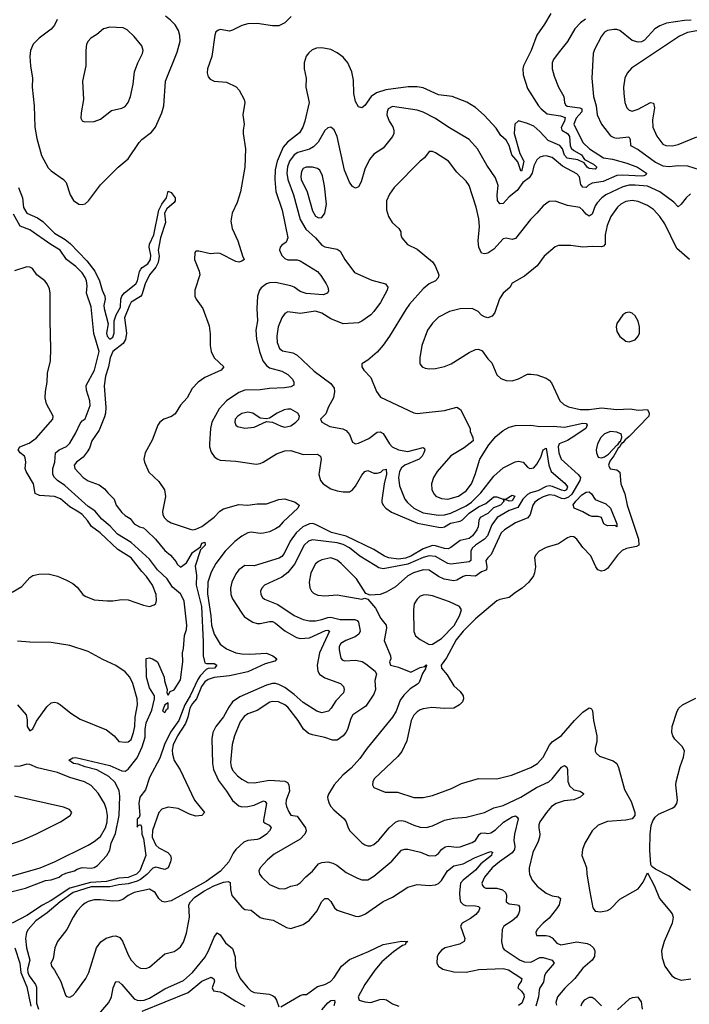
# Model space of a CAD drawing. Header units: inches. Extents: x 1173000 to 1307049, y 522583 to 678455.
# Tile 370 of 617: x 1261564 to 1265922, y 583402 to 589810. Entities that reach past the tile are written whole.
import ezdxf

# ---------------------------------------------------------------- set-up
doc = ezdxf.new("R2010")
doc.units = ezdxf.units.IN
doc.header["$MEASUREMENT"] = 0
doc.layers.add('B2568', color=7, linetype='Continuous')

msp = doc.modelspace()

# ---------------------------------------------------------------- linework, layer by layer
at = {"layer": 'B2568', "color": 5}
for points, elevation in [([(1263330.6, 589830), (1263288.9, 589790), (1263250, 589770.7), (1263210.2, 589769.8), (1263110, 589785.2), (1263050, 589782.5), (1263010, 589772.5), (1262950, 589740.6), (1262930, 589735.8), (1262870, 589746), (1262857.5, 589742.5), (1262841.3, 589730), (1262833.4, 589710), (1262814, 589570), (1262786.7, 589490), (1262784.1, 589464.1), (1262790, 589438.4), (1262803.3, 589423.3), (1262830, 589409.3), (1262910, 589403.5), (1262972.8, 589372.8), (1262992, 589352), (1263024.7, 589290), (1263030.2, 589270), (1263016.5, 589190), (1263026, 589130), (1263018.8, 589090), (1263019.7, 589070), (1263032.9, 588970), (1263029.5, 588850.5), (1263000.9, 588690), (1262979.4, 588620.6), (1262946.5, 588550), (1262938.5, 588498.5), (1262947.1, 588450), (1262984.3, 588370), (1263013.6, 588273.6), (1263024.9, 588250), (1263010, 588238.2), (1262990, 588231.3), (1262970, 588235.8), (1262870, 588287.6), (1262850, 588291.3), (1262806.8, 588286.8), (1262730, 588303.6), (1262710, 588302.7), (1262704.8, 588295.2), (1262702.3, 588250), (1262732.8, 588172.8), (1262736.2, 588150), (1262705.2, 588050), (1262703.6, 588010), (1262712.6, 587990), (1262756.5, 587930), (1262797.3, 587817.3), (1262804.9, 587764.9), (1262803.2, 587690), (1262810.3, 587649.7), (1262830.2, 587610), (1262893.8, 587550), (1262874.6, 587530), (1262770, 587481.2), (1262725.7, 587450), (1262687.8, 587410), (1262655.2, 587350), (1262610, 587302), (1262576.2, 587243.8), (1262552.5, 587227.5), (1262503.1, 587210), (1262476.2, 587190), (1262463.2, 587170), (1262427.5, 587072.5), (1262382, 586990), (1262372, 586950), (1262376.4, 586930), (1262405.4, 586865.4), (1262470, 586804.4), (1262506, 586750), (1262512.4, 586707.6), (1262493.1, 586610), (1262495.3, 586590), (1262505.3, 586570), (1262524.4, 586550), (1262550, 586534.6), (1262673.9, 586493.9), (1262690, 586490.2), (1262710, 586493.5), (1262750, 586512.4), (1262830, 586571.4), (1262867.9, 586612.1), (1262890, 586626.3), (1262990, 586655), (1263050, 586651.3), (1263110, 586658.6), (1263170, 586659.8), (1263250, 586686.8), (1263289, 586691), (1263356.5, 586670), (1263383.1, 586650), (1263374.7, 586630), (1263278.6, 586541.4), (1263250.8, 586510), (1263230, 586496.6), (1263190, 586477.8), (1263150, 586468.5), (1263130, 586466.4), (1263070, 586474), (1263050, 586469.9), (1263010, 586448.7), (1262965.2, 586414.8), (1262901.7, 586350), (1262840.7, 586270), (1262810, 586214), (1262788, 586150), (1262787.2, 586072.8), (1262809.4, 585930.6), (1262812.3, 585870), (1262830.5, 585810), (1262870, 585745.5), (1262910, 585715.4), (1262970, 585689), (1263010, 585682.4), (1263061.3, 585681.3), (1263170, 585688.2), (1263211.6, 585670), (1263237.1, 585650), (1263224.3, 585635.7), (1263161.5, 585618.5), (1263050, 585566.5), (1262930, 585540), (1262830, 585529.6), (1262790, 585515), (1262770, 585499.9), (1262746.8, 585470), (1262714.9, 585390), (1262690, 585360.3), (1262672.3, 585330), (1262658.7, 585270), (1262644.1, 585230), (1262591.4, 585150), (1262563, 585090), (1262556.7, 585056.7), (1262558.3, 585030), (1262570, 584989.2), (1262607.8, 584927.8), (1262702.7, 584730), (1262768, 584650), (1262750.4, 584630), (1262710, 584626.7), (1262670, 584638.7), (1262595.5, 584675.5), (1262530, 584684.3), (1262490, 584672.2), (1262470, 584650.4), (1262427.7, 584532.3), (1262427.4, 584490), (1262450, 584438), (1262470, 584419.7), (1262527.6, 584390), (1262546.1, 584370), (1262549.5, 584350), (1262546.1, 584330), (1262529.6, 584290.4), (1262510, 584279.6), (1262450, 584294.7), (1262430, 584288.3), (1262392.5, 584247.5), (1262350, 584213.8), (1262330, 584203.1), (1262270, 584185.1), (1262210, 584180.4), (1262150, 584166.1), (1262030, 584166.3), (1261912.7, 584130), (1261827.8, 584070), (1261743.6, 583996.4), (1261670, 583944.5), (1261620.1, 583890), (1261608.8, 583870), (1261602.3, 583830), (1261609.1, 583770), (1261630, 583690), (1261614.9, 583630), (1261617.1, 583610), (1261626.9, 583586.9), (1261667.7, 583530), (1261673.3, 583513.3), (1261673.5, 583410), (1261687.9, 583370)], 780), ([(1261808.6, 589811.4), (1261790, 589773.3), (1261770, 589748.9), (1261690.3, 589690), (1261652.6, 589650), (1261634, 589610), (1261629.4, 589570), (1261633.8, 589510), (1261648.7, 589430), (1261646.5, 589370), (1261659.2, 589250), (1261663.6, 589110), (1261676.7, 589036.7), (1261705.9, 588925.9), (1261750, 588846.3), (1261770, 588826.7), (1261850.1, 588770.1), (1261867.4, 588750), (1261893.6, 588670), (1261914.1, 588634.1), (1261950, 588610.2), (1261970, 588606.9), (1261990, 588611.7), (1262013, 588630), (1262090, 588735.8), (1262204.5, 588850), (1262270, 588903.9), (1262341.2, 589010), (1262359.4, 589030), (1262422.3, 589077.7), (1262447.5, 589110), (1262490, 589203.1), (1262503.4, 589250), (1262514.2, 589410), (1262590, 589598.5), (1262608, 589670), (1262606.4, 589706.4), (1262598.6, 589738.6), (1262576.7, 589776.7), (1262546.8, 589806.8), (1262512.5, 589832.5)], 780), ([(1265021.5, 589850), (1264980.3, 589779.7), (1264929.5, 589710), (1264893.5, 589610), (1264843.5, 589510), (1264839, 589490), (1264841.6, 589450), (1264870, 589362), (1264940.5, 589250), (1264957, 589230), (1264996.8, 589196.8), (1265084.6, 589184.6), (1265113.7, 589173.7), (1265109.3, 589150), (1265087.4, 589107.4), (1265093.3, 589090), (1265130, 589069.6), (1265141.8, 589050), (1265146.2, 588990), (1265154.3, 588974.3), (1265170, 588958.1), (1265220.4, 588930), (1265240.6, 588900.6), (1265299, 588870), (1265319.3, 588850), (1265310, 588837.2), (1265270, 588841.7), (1265256.7, 588850), (1265237.7, 588877.7), (1265197.5, 588897.5), (1265128, 588908), (1265109, 588929), (1265096.6, 588970), (1265079.6, 588990), (1265004.3, 589024.3), (1264950, 589081.6), (1264910, 589115.8), (1264870, 589134.2), (1264810, 589151.6), (1264787.6, 589130), (1264781.8, 589070), (1264818.8, 588938.8), (1264844.3, 588890), (1264833.1, 588830), (1264830, 588824.8), (1264826.2, 588826.2), (1264805.1, 588885.1), (1264767.2, 588930), (1264749.9, 588990), (1264730, 589025.7), (1264695.8, 589055.8), (1264664.9, 589104.9), (1264587.9, 589187.9), (1264530, 589239.2), (1264473.9, 589273.9), (1264379, 589310), (1264290, 589321.4), (1264190, 589365.7), (1264150, 589372), (1264093.5, 589373.5), (1263947.7, 589352.3), (1263886, 589334), (1263851.8, 589310), (1263810, 589251.8), (1263790, 589236.2), (1263770, 589242.9), (1263750, 589278), (1263738.4, 589330), (1263736, 589416), (1263725.6, 589470), (1263700.2, 589530), (1263670, 589566.9), (1263630, 589595), (1263590, 589615.4), (1263530, 589627.3), (1263496.3, 589623.7), (1263467.4, 589612.6), (1263445.1, 589594.9), (1263428.4, 589571.6), (1263416.1, 589530), (1263415, 589490), (1263428, 589430), (1263426.7, 589370), (1263448.2, 589270), (1263420.9, 589150), (1263408, 589110), (1263386.4, 589073.6), (1263306.4, 589013.6), (1263279.9, 588980.1), (1263240.1, 588890), (1263227.9, 588832.1), (1263224.6, 588770), (1263231.5, 588691.5), (1263272.7, 588570), (1263309.1, 588390.9), (1263298.2, 588361.8), (1263270, 588342.4), (1263260.3, 588330), (1263256.1, 588310), (1263270, 588275.8), (1263290, 588255.3), (1263310, 588247.2), (1263370, 588247.1), (1263390, 588240.8), (1263502, 588170), (1263525, 588145), (1263559.8, 588090), (1263570.2, 588070), (1263574.5, 588045.5), (1263568.5, 588030), (1263539.8, 588020.2), (1263427.8, 588027.8), (1263390, 588039.9), (1263350, 588069.4), (1263330, 588078.7), (1263230, 588100.1), (1263190, 588098.1), (1263170, 588091.8), (1263135, 588065), (1263125, 588050), (1263112.6, 588010), (1263108.7, 587930), (1263112.2, 587850), (1263102.2, 587790), (1263105.4, 587730), (1263124.5, 587650), (1263147.3, 587590), (1263170, 587558.8), (1263190, 587545), (1263270, 587522.5), (1263310, 587501.7), (1263339, 587470), (1263349.1, 587450), (1263348.9, 587431.1), (1263330, 587420.3), (1263287, 587413), (1263190, 587409.9), (1263130, 587401.3), (1263030, 587399.4), (1262990, 587383.6), (1262910, 587329.3), (1262861.9, 587278.1), (1262815, 587190), (1262806.4, 587150), (1262799.3, 587050), (1262798.9, 587030), (1262810, 586994.4), (1262830, 586966.3), (1262850, 586951.4), (1262870, 586943.5), (1262970, 586937.8), (1263102.4, 586917.6), (1263130, 586921.6), (1263149.6, 586930), (1263235.5, 586984.5), (1263290, 587005), (1263330, 587007.1), (1263410, 586980.2), (1263503.2, 586983.2), (1263521.5, 586970), (1263526, 586950), (1263510.1, 586850), (1263521.8, 586810), (1263540.2, 586790), (1263590, 586757.6), (1263630, 586743.2), (1263670, 586736.6), (1263710, 586738), (1263730, 586749.3), (1263750, 586773.4), (1263790, 586845.3), (1263810, 586870.3), (1263830, 586876.9), (1263870, 586859.4), (1263890, 586857.9), (1263914, 586866), (1263930, 586879.3), (1263950, 586883.8), (1263952.5, 586852.5), (1263935.8, 586790), (1263921.9, 586681.9), (1263921.8, 586670), (1263930.1, 586650.1), (1263946.5, 586630), (1263984.4, 586604.4), (1264152.8, 586532.8), (1264290, 586506.4), (1264310, 586504.4), (1264330, 586509.6), (1264367.5, 586532.5), (1264430, 586546.5), (1264445.6, 586554.4), (1264490, 586597.9), (1264550, 586639.9), (1264597.8, 586662.2), (1264650, 586704.4), (1264670, 586705), (1264710, 586690.1), (1264730, 586692.1), (1264770, 586716.1), (1264786.4, 586710), (1264770, 586679.5), (1264750, 586676.1), (1264730, 586686), (1264723.7, 586683.7), (1264711.3, 586688.7), (1264714.8, 586674.8), (1264692.8, 586650), (1264647.8, 586632.2), (1264610, 586596.7), (1264560.7, 586570), (1264551.4, 586550), (1264548.8, 586510), (1264540.1, 586490), (1264510.6, 586450), (1264490, 586432.7), (1264430, 586421.2), (1264370, 586374.1), (1264353, 586367), (1264330, 586367.7), (1264270, 586386), (1264250, 586387.2), (1264190, 586366.7), (1264110, 586319.2), (1264075.1, 586304.9), (1264030, 586299.5), (1263967.1, 586307.1), (1263938.8, 586318.8), (1263870, 586362.9), (1263690, 586449.4), (1263593.2, 586473.2), (1263490, 586525.5), (1263470, 586530.7), (1263450, 586529.9), (1263406.6, 586510), (1263363.1, 586470), (1263324.7, 586415.3), (1263284.8, 586335.2), (1263270, 586317), (1263254, 586306), (1263090, 586256.1), (1263030, 586257.5), (1262990, 586229.8), (1262970, 586203.1), (1262945.2, 586150), (1262935.8, 586110), (1262938.5, 586070), (1262950, 586041.3), (1263010, 585947.2), (1263026.2, 585926.2), (1263047.4, 585910), (1263081.1, 585890), (1263110, 585880.8), (1263130, 585880.1), (1263190, 585894.1), (1263210, 585892.3), (1263230, 585882), (1263290, 585832.1), (1263365.7, 585790), (1263390, 585783.1), (1263450, 585787.3), (1263554.4, 585834.4), (1263570, 585837.1), (1263580.8, 585830), (1263514.6, 585690), (1263501.3, 585610), (1263503.7, 585570), (1263516.5, 585550), (1263550, 585526.7), (1263652.4, 585490), (1263672.2, 585470), (1263677, 585450), (1263671.7, 585430), (1263622, 585378), (1263591.3, 585328.7), (1263573.1, 585310), (1263530, 585299.8), (1263497.4, 585310), (1263410, 585366.7), (1263350, 585419.3), (1263290, 585463.9), (1263250, 585484.4), (1263230, 585488.9), (1263210, 585489.4), (1263170, 585478.9), (1262997.5, 585402.5), (1262950.1, 585369.9), (1262924.7, 585335.3), (1262890, 585274), (1262840.9, 585210), (1262820.5, 585170), (1262815.3, 585130), (1262819.6, 584970), (1262824.7, 584930), (1262857.8, 584857.8), (1262910.8, 584790), (1262950, 584728.1), (1262990, 584693.2), (1263010, 584687.3), (1263050, 584688.7), (1263090, 584698.4), (1263150, 584726), (1263162.3, 584722.3), (1263170.7, 584710), (1263150, 584601), (1263151.8, 584590), (1263161.2, 584581.2), (1263188.2, 584568.2), (1263197.3, 584557.3), (1263199.9, 584550), (1263189.2, 584530), (1263170.3, 584509.7), (1263130, 584480.6), (1263110, 584473.8), (1263050, 584467.8), (1263023.1, 584456.9), (1262970.1, 584409.9), (1262953.5, 584386.5), (1262925.4, 584330), (1262872.3, 584267.7), (1262777.8, 584202.2), (1262550, 584075.7), (1262510, 584067.8), (1262491.3, 584071.3), (1262470, 584089.8), (1262445, 584130), (1262410, 584151.1), (1262310, 584129.3), (1262271.3, 584110), (1262235.7, 584084.3), (1262210, 584075.3), (1262170, 584072.9), (1262090, 584081.9), (1262050, 584081.3), (1262010, 584071.2), (1261990, 584060.1), (1261970, 584045.6), (1261937.5, 584010), (1261911.8, 583970), (1261872.1, 583890), (1261811.4, 583810), (1261793.3, 583770), (1261781.8, 583698.2), (1261766.9, 583670), (1261771.4, 583650), (1261790, 583625), (1261831.3, 583550), (1261862, 583462), (1261870, 583452), (1261890, 583449.1), (1261910, 583458.6), (1261930, 583480.2), (1261995.5, 583570), (1262014.5, 583610), (1262064.7, 583770), (1262092.3, 583807.7), (1262126.8, 583833.2), (1262170, 583846.6), (1262190, 583847), (1262216.2, 583836.2), (1262233.3, 583813.3), (1262270, 583723.2), (1262289.6, 583690), (1262326, 583650), (1262350, 583636.6), (1262384.9, 583635.1), (1262410, 583644.2), (1262510, 583729.5), (1262570, 583746.6), (1262590, 583758.1), (1262610, 583776.6), (1262630, 583806.2), (1262650, 583864.4), (1262669.1, 583969.1), (1262665.2, 584050), (1262676.2, 584070), (1262702.9, 584097.1), (1262762.3, 584137.7), (1262827.9, 584172.1), (1262890, 584198), (1262922, 584202), (1262934.5, 584194.5), (1262935.6, 584150), (1262944.5, 584110), (1263010, 584034.9), (1263030, 584019.6), (1263070, 584014), (1263130, 583967.8), (1263150, 583960.5), (1263214, 583950), (1263301.2, 583901.2), (1263330, 583895.8), (1263410, 583921.5), (1263450, 583949), (1263501, 584010), (1263528.7, 584070), (1263550, 584090.3), (1263570.1, 584090.1), (1263590, 584070.3), (1263614, 584030), (1263630, 584015.8), (1263750, 583975.4), (1263770, 583974.2), (1263790, 583979.1), (1263814.6, 583990), (1263930, 584071.9), (1263990, 584100.2), (1264090, 584163.8), (1264150, 584181.8), (1264230, 584176.3), (1264270, 584180.7), (1264290, 584189.3), (1264310, 584207.5), (1264349.2, 584270.8), (1264390, 584304.2), (1264450, 584316), (1264525, 584355), (1264610, 584390.7), (1264630, 584395.9), (1264642.6, 584390), (1264636.7, 584383.3), (1264634.8, 584370), (1264564.3, 584315.7), (1264530, 584275.9), (1264449.5, 584210.5), (1264433.7, 584190), (1264426.6, 584126.6), (1264427.8, 584090), (1264433.5, 584070), (1264450, 584052), (1264465.7, 584045.7), (1264530, 584042.1), (1264550, 584037.7), (1264559.7, 584030), (1264553.4, 584010), (1264533, 583987), (1264499.2, 583960.8), (1264444.2, 583930), (1264432.6, 583910), (1264461.5, 583830), (1264457, 583810), (1264425.9, 583794.1), (1264334, 583770), (1264310, 583754.8), (1264289.1, 583730), (1264280.3, 583710), (1264279.5, 583670), (1264290.4, 583650), (1264318, 583630), (1264390, 583612.7), (1264470, 583611), (1264552.3, 583627.7), (1264710, 583636.1), (1264745.7, 583625.7), (1264831.3, 583570), (1264827.1, 583550), (1264811.9, 583530), (1264806.3, 583510), (1264830, 583487.6), (1264845.2, 583465.2), (1264848.1, 583448.1), (1264832.8, 583410), (1264810, 583394.5)], 820), ([(1265247.5, 589812.5), (1265213.4, 589790), (1265177.3, 589750), (1265130, 589667.3), (1265067.6, 589592.4), (1265038.3, 589550), (1265030.3, 589530), (1265030.3, 589490), (1265042.5, 589442.5), (1265070.2, 589370), (1265106, 589310), (1265110.2, 589270), (1265116.5, 589256.5), (1265127.6, 589247.6), (1265210, 589236.5), (1265221.7, 589230), (1265222.4, 589210), (1265185.1, 589170), (1265171.4, 589130), (1265228.8, 589010), (1265272.4, 588970), (1265363.2, 588910), (1265422.8, 588902.8), (1265515.7, 588875.7), (1265584.6, 588850), (1265644.2, 588810), (1265639, 588801), (1265626.2, 588793.8), (1265608.6, 588791.4), (1265490, 588797.9), (1265450, 588794.9), (1265362.2, 588757.8), (1265290, 588745.6), (1265266.1, 588733.9), (1265250, 588718), (1265230, 588719), (1265216.7, 588736.7), (1265208.1, 588788.1), (1265190, 588805.8), (1265097.6, 588857.6), (1265030, 588913.3), (1264990, 588923.9), (1264970, 588921.7), (1264950, 588914.7), (1264930, 588897.6), (1264910, 588858), (1264899.6, 588810), (1264880.2, 588779.8), (1264838.1, 588750), (1264800.9, 588699.1), (1264750, 588656), (1264710, 588614.6), (1264690, 588612.4), (1264673.2, 588633.2), (1264671.2, 588670), (1264677.1, 588730), (1264660, 588780), (1264603.6, 588863.6), (1264542.8, 588970), (1264489.3, 589029.3), (1264350, 589112.4), (1264270, 589166.2), (1264190, 589207.5), (1264150, 589220.2), (1263990, 589245.1), (1263963.1, 589230), (1263954.9, 589210), (1263954.7, 589190), (1263968.3, 589150), (1263992.5, 589112.5), (1263999.7, 589090), (1263999.1, 589070), (1263991.5, 589050), (1263930, 588973), (1263870, 588933.6), (1263840.9, 588899.1), (1263810, 588836.2), (1263786.1, 588753.9), (1263770, 588722.4), (1263750, 588714.3), (1263730, 588723.5), (1263710, 588751.6), (1263678.6, 588830), (1263629.8, 589050), (1263610, 589094), (1263590, 589109.7), (1263570, 589106.9), (1263550, 589088), (1263506.2, 589013.8), (1263477.3, 588982.7), (1263450, 588967.1), (1263373.6, 588946.4), (1263350, 588930.4), (1263320.3, 588890), (1263306.7, 588853.3), (1263302.2, 588810), (1263308.8, 588768.8), (1263346.4, 588670), (1263389.2, 588510), (1263425.8, 588445.8), (1263490.2, 588390), (1263530, 588343.2), (1263550, 588332.6), (1263630, 588316.5), (1263650, 588302.6), (1263680.9, 588250), (1263743.8, 588163.8), (1263855.6, 588115.6), (1263946, 588090), (1263960.5, 588070), (1263955.3, 588050), (1263912.1, 587970), (1263870, 587909.7), (1263850, 587889.7), (1263790, 587847.1), (1263770, 587838), (1263669.8, 587829.8), (1263590, 587862.4), (1263530, 587899.8), (1263490, 587912.8), (1263390, 587898.7), (1263310, 587908.4), (1263290, 587898), (1263270, 587869.6), (1263247.3, 587810), (1263238.4, 587750), (1263240.2, 587710), (1263255.3, 587670), (1263274.7, 587654.7), (1263341.4, 587641.4), (1263370, 587627.1), (1263481.6, 587521.6), (1263590, 587442.6), (1263611.9, 587411.9), (1263613.4, 587390), (1263606.9, 587350), (1263573.4, 587290), (1263556, 587244), (1263522.8, 587210), (1263531.3, 587190), (1263583.2, 587163.2), (1263667.3, 587147.3), (1263690, 587136), (1263710, 587110.6), (1263730, 587060.5), (1263749, 587049), (1263770, 587053.2), (1263836.5, 587083.5), (1263890, 587125.3), (1263910, 587128.5), (1263930, 587117.6), (1263971.1, 587050), (1263988.1, 587030), (1264030, 587010.1), (1264090, 586999.4), (1264190, 587026), (1264198.5, 587018.5), (1264202, 587010), (1264194.7, 586990), (1264183.6, 586970), (1264163.2, 586950), (1264070, 586911.2), (1264050, 586894.3), (1264036.6, 586870), (1264029.6, 586829.6), (1264036.5, 586776.5), (1264071.8, 586690), (1264088, 586668), (1264130.4, 586630.4), (1264190, 586599.7), (1264290, 586586.2), (1264330, 586588.5), (1264370, 586599.1), (1264470, 586645), (1264504.3, 586670), (1264566.1, 586730), (1264650, 586840.2), (1264710, 586893.8), (1264788.6, 586931.4), (1264810, 586937.5), (1264841.6, 586930), (1264870, 586898.4), (1264884, 586890), (1264910, 586893.1), (1264930, 586918), (1264956.2, 586963.8), (1264970, 587011.5), (1264990, 587020.5), (1265008.1, 586910), (1265022.7, 586870), (1265112.5, 586792.5), (1265129.6, 586770), (1265122.5, 586750), (1265110, 586743), (1265090, 586747.4), (1265032.8, 586772.8), (1265010, 586775.4), (1264990, 586771.2), (1264935.7, 586744.3), (1264889.1, 586730.9), (1264870, 586719.8), (1264839.2, 586690), (1264805.8, 586634.2), (1264750, 586615.2), (1264671.8, 586570), (1264637.6, 586522.4), (1264609.4, 586450), (1264590, 586428.6), (1264530, 586390.3), (1264509.2, 586370), (1264499.4, 586350), (1264499.7, 586290), (1264490, 586281.2), (1264370, 586265.8), (1264350, 586271), (1264270, 586316.1), (1264230, 586319.9), (1264190, 586310.6), (1264090, 586266.9), (1263930, 586235.6), (1263902.5, 586242.5), (1263876.9, 586256.9), (1263778.5, 586318.5), (1263710, 586371.9), (1263670, 586394.5), (1263630, 586405), (1263470, 586424.7), (1263444.1, 586415.9), (1263416.3, 586390), (1263352.5, 586267.5), (1263310, 586212.8), (1263270, 586181), (1263158.4, 586130), (1263139.5, 586110), (1263131.8, 586090), (1263133.4, 586070), (1263144.9, 586050), (1263158.6, 586038.6), (1263244.4, 586004.4), (1263350, 585931.8), (1263410, 585906.5), (1263450, 585898.1), (1263490, 585898.1), (1263530, 585905.5), (1263570, 585919.9), (1263590, 585921.3), (1263650, 585907), (1263746.2, 585906.2), (1263760, 585900), (1263770.1, 585890), (1263779.3, 585830), (1263772.3, 585810), (1263746.8, 585793.2), (1263686.7, 585770), (1263654.6, 585750), (1263644.4, 585730), (1263642.4, 585710), (1263654.1, 585654.1), (1263663.5, 585643.5), (1263677.8, 585637.8), (1263750, 585641), (1263792.1, 585632.1), (1263818, 585618), (1263877.3, 585570), (1263886.2, 585550), (1263875.3, 585510), (1263880.6, 585450), (1263870, 585421), (1263816.6, 585343.4), (1263733.2, 585286.8), (1263718.4, 585261.6), (1263697, 585190), (1263686.6, 585170), (1263670, 585149), (1263630, 585121.4), (1263600.4, 585120.4), (1263550, 585139.3), (1263470, 585154.8), (1263444.8, 585164.8), (1263412.3, 585192.3), (1263376.8, 585250), (1263310, 585335.8), (1263290, 585351.9), (1263248.6, 585371.4), (1263210, 585373.6), (1263192.5, 585367.5), (1263110, 585314.7), (1263050, 585293.5), (1263025.3, 585274.7), (1262999.6, 585240.4), (1262962.2, 585150), (1262947.9, 585092.1), (1262936.1, 584976.1), (1262939.7, 584950), (1262950, 584924.9), (1262981.3, 584890), (1263010, 584867.8), (1263050, 584846), (1263090, 584844.4), (1263190, 584861.5), (1263290, 584855.1), (1263306.3, 584846.3), (1263316.8, 584830), (1263320.4, 584790), (1263299.6, 584730), (1263296, 584710), (1263300.9, 584690), (1263315.3, 584655.3), (1263330, 584633.4), (1263370, 584625.7), (1263424.1, 584550), (1263428.4, 584530), (1263421.1, 584510), (1263390, 584477.8), (1263221, 584379), (1263177.7, 584342.3), (1263129, 584291), (1263121.2, 584270), (1263125, 584250), (1263139.6, 584230), (1263190, 584181.5), (1263250, 584154.9), (1263290, 584154), (1263330, 584171.3), (1263370, 584180.3), (1263390, 584192), (1263427.4, 584232.6), (1263470.6, 584269.4), (1263510, 584317), (1263530, 584326), (1263570, 584328.9), (1263601.3, 584321.3), (1263628.3, 584308.3), (1263690, 584260.3), (1263762.7, 584222.7), (1263790, 584212.9), (1263830, 584212.9), (1263870, 584235.6), (1263987.1, 584332.9), (1264050, 584406.3), (1264070, 584412.3), (1264090, 584412), (1264173.2, 584393.2), (1264228.1, 584368.1), (1264270, 584370.2), (1264290, 584384), (1264309.9, 584410.1), (1264333.6, 584426.4), (1264351.9, 584431.9), (1264410, 584423.7), (1264430, 584425.9), (1264510, 584455), (1264531.1, 584468.9), (1264553.8, 584506.2), (1264565, 584515), (1264590, 584518.7), (1264610, 584513.4), (1264630, 584517.7), (1264661.8, 584538.2), (1264712.9, 584587.1), (1264770, 584622.1), (1264790, 584627.6), (1264801, 584621), (1264808.5, 584608.5), (1264783.7, 584510), (1264779.8, 584470), (1264785.7, 584430), (1264783.9, 584410), (1264770, 584388.4), (1264685.8, 584330), (1264638.5, 584290), (1264588.4, 584230), (1264572.9, 584190), (1264576.1, 584176.1), (1264584, 584164), (1264597, 584157), (1264670, 584157.9), (1264706.6, 584146.6), (1264726.2, 584130), (1264732.2, 584112.2), (1264730.3, 584070), (1264750, 584054.9), (1264801, 584050), (1264810, 584046.7), (1264817.1, 584037.1), (1264817.3, 584010), (1264810.8, 583990), (1264797.3, 583970), (1264770, 583945.4), (1264714.3, 583910), (1264704.7, 583890), (1264699.7, 583810), (1264709.1, 583770), (1264718, 583758), (1264822.4, 583690), (1264850, 583677.9), (1264890, 583675.8), (1264950, 583706), (1264970, 583707.8), (1265030.2, 583690), (1265041.8, 583670), (1264990.2, 583610), (1264979.4, 583590), (1264973.3, 583546.7), (1264949.5, 583510), (1264944.9, 583495.1), (1264940.3, 583450), (1264922.9, 583390)], 840), ([(1265933.6, 589806.4), (1265890, 589804.4), (1265773.6, 589786.4), (1265730.1, 589769.9), (1265698, 589750), (1265630, 589676.4), (1265610, 589665.3), (1265590, 589662.8), (1265550, 589674.5), (1265470, 589739.8), (1265450, 589746.3), (1265430, 589746.6), (1265390, 589738.6), (1265370, 589728.4), (1265350, 589703), (1265304.2, 589615.8), (1265295.6, 589590), (1265286.9, 589430), (1265298, 589310), (1265315.6, 589250), (1265321.7, 589190), (1265350.2, 589130.2), (1265410, 589054.9), (1265430, 589043), (1265450, 589039.8), (1265527.5, 589047.5), (1265537.3, 589030), (1265538.4, 588990), (1265590, 588965.4), (1265702.6, 588882.6), (1265750, 588859.4), (1265790, 588854.2), (1265850, 588861.1), (1265910, 588859.1), (1265992.8, 588832.8)], 860), ([(1265970, 589736.4), (1265910, 589726.8), (1265858.4, 589701.6), (1265546.6, 589493.4), (1265518.6, 589461.4), (1265503.2, 589430), (1265493.5, 589370), (1265495, 589330), (1265503.2, 589270), (1265516, 589236), (1265530, 589220.3), (1265550, 589215.2), (1265590, 589227.8), (1265670, 589270.2), (1265690, 589267.3), (1265695.5, 589235.5), (1265682.4, 589157.6), (1265685, 589110), (1265710, 589051.8), (1265750, 588999.6), (1265770, 588990.2), (1265810, 588988.4), (1265850, 588998.4), (1265970, 589046.4)], 880), ([(1265930, 588676.9), (1265902, 588650), (1265870, 588609.2), (1265850, 588592.7), (1265822.4, 588622.4), (1265730.2, 588690.2), (1265650, 588725.6), (1265570, 588732.9), (1265530, 588732.1), (1265490, 588723.1), (1265379.8, 588670), (1265353.1, 588650), (1265322.1, 588617.9), (1265310, 588598.8), (1265290, 588543.9), (1265270, 588531.6), (1265250, 588543.4), (1265230, 588570.7), (1265210, 588588.1), (1265130, 588600.3), (1265050, 588629.7), (1265010, 588625.7), (1264970, 588597.7), (1264930.3, 588550), (1264888.7, 588510), (1264790, 588386.9), (1264770, 588379.7), (1264730, 588388.2), (1264710, 588384.2), (1264650, 588317.4), (1264610, 588291.1), (1264590, 588285.4), (1264569.6, 588290), (1264552, 588330), (1264549, 588370), (1264556.5, 588463.5), (1264553, 588513), (1264535.3, 588590), (1264488.4, 588730), (1264470, 588759.7), (1264410, 588818), (1264355.1, 588890), (1264270, 588942.4), (1264250, 588951.8), (1264228.7, 588951.3), (1264199.3, 588910), (1264170, 588889.6), (1264002, 588718), (1263970, 588674.5), (1263951.6, 588630), (1263951.4, 588571.4), (1263964.9, 588530), (1263989.4, 588489.4), (1264032, 588450), (1264045.5, 588430), (1264044, 588410), (1264050.6, 588390), (1264087.3, 588347.3), (1264150, 588317), (1264250, 588233.4), (1264268.3, 588208.3), (1264291.4, 588150), (1264287.2, 588130), (1264270.4, 588110), (1264230, 588089.8), (1264190, 588059.3), (1264102.2, 587957.8), (1264076.5, 587923.5), (1263971.3, 587750), (1263930, 587691.2), (1263890, 587646.3), (1263830, 587595.1), (1263791.3, 587570), (1263790.8, 587550), (1263804, 587530), (1263850, 587482), (1263886, 587390), (1263913, 587353), (1264130, 587250.4), (1264150, 587247), (1264190.3, 587250.3), (1264330, 587266.9), (1264410, 587288.7), (1264432.5, 587272.5), (1264495.6, 587150), (1264496.5, 587130), (1264512.4, 587090), (1264515.5, 587070), (1264456.9, 587023.1), (1264370, 586970.9), (1264281.3, 586870), (1264257.8, 586830), (1264244, 586790), (1264246, 586750), (1264261.4, 586721.4), (1264272.7, 586710), (1264310, 586693.2), (1264350, 586690.2), (1264421.1, 586710), (1264470, 586744.6), (1264504.7, 586790), (1264528.4, 586850), (1264558.5, 586950), (1264616.5, 587043.5), (1264662.8, 587097.2), (1264710, 587135.6), (1264750, 587159), (1264790, 587167.8), (1264890, 587171.3), (1264950, 587162.9), (1265035.9, 587164.1), (1265110, 587157.6), (1265230, 587184.2), (1265250, 587181.3), (1265257, 587170), (1265248.6, 587150), (1265154.2, 587085.8), (1265130, 587071.2), (1265075.5, 587050), (1265068.8, 587030), (1265072.7, 586990), (1265088.9, 586950), (1265198.9, 586850), (1265213.1, 586830), (1265209.2, 586810), (1265158.1, 586721.9), (1265136.7, 586703.3), (1265110, 586692.7), (1265090, 586693.8), (1265047.3, 586712.7), (1265010, 586716.6), (1264970, 586703.8), (1264942.4, 586690), (1264916.5, 586670), (1264903.2, 586650), (1264886.4, 586590), (1264871.7, 586568.3), (1264790, 586534.8), (1264720.2, 586490), (1264698.2, 586470), (1264632.9, 586330), (1264610, 586308), (1264598.6, 586290), (1264604.6, 586250), (1264601.5, 586230), (1264594.5, 586225.5), (1264570, 586215.5), (1264530, 586189.3), (1264470, 586192.7), (1264450, 586186.5), (1264410, 586161.6), (1264390, 586158.3), (1264327.8, 586167.8), (1264290, 586185.7), (1264230, 586226.4), (1264190, 586230.4), (1264127.8, 586210), (1264090.2, 586190), (1264010, 586118.5), (1263950, 586083.5), (1263909.6, 586069.6), (1263844.7, 586064.7), (1263816.5, 586076.5), (1263756.4, 586170), (1263657.2, 586270), (1263630, 586292.9), (1263590, 586307.4), (1263530, 586294), (1263510, 586284.7), (1263490, 586268.2), (1263459.7, 586210), (1263447.9, 586150), (1263451.5, 586111.5), (1263462.4, 586090), (1263477.4, 586077.4), (1263505, 586065), (1263550, 586061.2), (1263630, 586067.9), (1263790, 586038.8), (1263810, 586046), (1263830, 586038), (1263879.3, 585979.3), (1263913.6, 585913.6), (1263950.2, 585870.2), (1263951, 585850), (1263937.2, 585770), (1263978.5, 585670), (1263979.5, 585650), (1263970.4, 585630), (1263977.1, 585610), (1264030, 585596.8), (1264110, 585564.4), (1264170, 585593.1), (1264199.4, 585600.6), (1264210, 585611.8), (1264212.8, 585610), (1264210, 585599), (1264202.8, 585597.2), (1264207.8, 585590), (1264185.9, 585554.1), (1264163.4, 585496.6), (1264153.9, 585486.1), (1264105.1, 585454.9), (1264065, 585415), (1264039.6, 585380.4), (1264013.6, 585310), (1263990.3, 585269.7), (1263825.5, 585070), (1263778.6, 585001.4), (1263720.6, 584939.4), (1263667, 584893), (1263610.1, 584830), (1263574.7, 584770), (1263568.1, 584750), (1263570, 584738), (1263578, 584710), (1263590.3, 584690), (1263608.4, 584668.4), (1263675.8, 584610), (1263688.8, 584590), (1263701.5, 584550), (1263712.9, 584530), (1263790, 584452.4), (1263810, 584439.7), (1263830, 584433.8), (1263850, 584433.2), (1263870, 584441.3), (1263901, 584470), (1263968.7, 584550), (1264010, 584587.3), (1264030, 584596.8), (1264050, 584599), (1264070, 584594.6), (1264130, 584567.1), (1264170, 584554.5), (1264210, 584552.9), (1264250, 584564.3), (1264330, 584599.8), (1264390, 584614.2), (1264470, 584619.6), (1264590, 584651.1), (1264650, 584680.6), (1264710, 584696.6), (1264825.1, 584750), (1264927, 584813), (1265008, 584850), (1265030.3, 584869.7), (1265090, 584944.7), (1265110, 584955.8), (1265124.9, 584944.9), (1265130, 584931), (1265131.6, 584851.6), (1265143.3, 584823.3), (1265170, 584798), (1265212, 584790), (1265233.2, 584773.2), (1265234, 584770), (1265210.8, 584750), (1265170, 584732), (1265106.7, 584726.7), (1265054.9, 584710), (1265025, 584690), (1264992.3, 584650), (1264950.3, 584590), (1264943.2, 584570), (1264942.2, 584550), (1264950.2, 584510), (1264948.1, 584490), (1264938.9, 584461.1), (1264903, 584390), (1264879.7, 584290), (1264879.1, 584270), (1264882.4, 584250), (1264899.1, 584210), (1264932.9, 584170), (1264990, 584125.8), (1265030, 584108.5), (1265070, 584101.1), (1265083.1, 584090), (1265075.2, 584050), (1265057.5, 584022.5), (1265010, 583962.9), (1264970, 583929.6), (1264933, 583890), (1264923.7, 583870), (1264928, 583850), (1264989.7, 583850.3), (1265010, 583846), (1265030, 583834.4), (1265059.5, 583799.5), (1265086, 583790), (1265190, 583808.1), (1265257.5, 583797.5), (1265276.4, 583790), (1265299.5, 583770), (1265307.4, 583750), (1265306.1, 583713.9), (1265290.4, 583690), (1265230, 583637.7), (1265177.1, 583570), (1265112.2, 583507.8), (1265064.6, 583450), (1265054.2, 583414.2), (1265056.7, 583396.7)], 860), ([(1261557.6, 588717.6), (1261583.1, 588650), (1261588.5, 588588.5), (1261610.9, 588550), (1261679.5, 588519.5), (1261715.8, 588495.8), (1261790, 588420.3), (1261859.4, 588379.4), (1261893.1, 588353.1), (1262000.7, 588240.7), (1262052.8, 588172.8), (1262083.8, 588110), (1262100.8, 588050), (1262118.2, 588010), (1262121.3, 587990), (1262112.6, 587950), (1262113.5, 587930), (1262139.8, 587830), (1262130.1, 587770), (1262133.9, 587750), (1262150, 587730.8), (1262170, 587743.2), (1262179.9, 587770), (1262178.6, 587850), (1262192.2, 587890), (1262221, 587939), (1262222.6, 587990), (1262229.1, 588010.9), (1262247.5, 588032.5), (1262319.9, 588090), (1262331.7, 588110), (1262344.6, 588170), (1262353.2, 588186.8), (1262362.1, 588197.9), (1262398.3, 588221.7), (1262416.5, 588250), (1262417.8, 588277.8), (1262406.2, 588330), (1262409.8, 588350), (1262437, 588410), (1262469.2, 588570), (1262490, 588608.8), (1262520.8, 588650), (1262530, 588694.8), (1262550, 588685.7), (1262576.8, 588650), (1262576.3, 588630), (1262570, 588619.8), (1262521.3, 588578.7), (1262505.8, 588550), (1262512.6, 588490), (1262481.2, 588390), (1262465.3, 588310), (1262473.1, 588270), (1262465.1, 588230), (1262450, 588199.8), (1262410, 588149.8), (1262381.5, 588090), (1262359.7, 588020.3), (1262350, 588007.5), (1262290, 587971), (1262278.1, 587950), (1262246.2, 587870), (1262259.3, 587770), (1262252.1, 587727.9), (1262237.5, 587702.5), (1262170.9, 587650), (1262152.4, 587610), (1262142.9, 587550), (1262121.9, 587490), (1262113.9, 587426.1), (1262125.5, 587285.5), (1262123.3, 587250), (1262115.6, 587224.4), (1262081.4, 587138.6), (1262034.7, 587070), (1262017.9, 587022.1), (1262003.5, 586996.5), (1261977.9, 586962.1), (1261935, 586930), (1261918.8, 586910), (1261924.1, 586890), (1261976.5, 586830), (1262010, 586809.6), (1262082, 586782), (1262116.6, 586756.6), (1262137.1, 586730), (1262180.1, 586690), (1262191.6, 586650), (1262230, 586603.2), (1262250, 586584.2), (1262283.9, 586563.9), (1262310.4, 586530), (1262344.9, 586510), (1262370, 586502.2), (1262390, 586485.9), (1262447.8, 586430), (1262510, 586354.6), (1262546.1, 586326.1), (1262582.6, 586282.6), (1262590, 586266), (1262610, 586247.9), (1262650, 586275.3), (1262690, 586341.5), (1262740.2, 586379.8), (1262750, 586403.1), (1262770.2, 586410.2), (1262772.1, 586390), (1262740.5, 586359.5), (1262705.6, 586254.4), (1262714.5, 586194.5), (1262712.9, 586130), (1262746.7, 585990), (1262759, 585761), (1262758.4, 585670), (1262767.1, 585632.9), (1262770, 585623.8), (1262780.3, 585620.3), (1262830, 585620.8), (1262846.7, 585610), (1262831.7, 585590), (1262790, 585587), (1262778.4, 585581.6), (1262739.5, 585540.5), (1262723.3, 585516.7), (1262674, 585410), (1262638.9, 585350), (1262599.3, 585250), (1262546.7, 585173.3), (1262507.5, 585092.5), (1262476, 585004), (1262410, 584878), (1262383.2, 584796.8), (1262346.8, 584750), (1262339.7, 584710), (1262347.1, 584632.9), (1262342, 584618), (1262330, 584608), (1262328.1, 584568.1), (1262330, 584554), (1262335.3, 584564.7), (1262350, 584572), (1262356.4, 584556.4), (1262359.5, 584510), (1262370, 584480.7), (1262386.4, 584370), (1262346.7, 584270), (1262324.1, 584250), (1262270, 584226.9), (1262210, 584223.9), (1262130, 584200.3), (1262024.6, 584195.4), (1261890, 584158.1), (1261770, 584077.6), (1261713.1, 584046.9), (1261610, 583979.1), (1261515.5, 583930)], 760), ([(1265922.7, 588250), (1265840, 588320), (1265761.7, 588481.7), (1265729.7, 588530), (1265690, 588573.8), (1265650, 588601.5), (1265590, 588626.8), (1265550, 588632.7), (1265510, 588627.5), (1265477.3, 588610), (1265455.2, 588590), (1265411.1, 588530), (1265386.8, 588470), (1265375.1, 588410), (1265374.4, 588350), (1265363.6, 588336.4), (1265350, 588332), (1265290, 588334.7), (1265230, 588329.7), (1265150, 588340.4), (1265110, 588340.4), (1265070, 588339.2), (1265048.3, 588331.7), (1264977.6, 588270), (1264931.8, 588208.2), (1264850, 588139.7), (1264770, 588094.5), (1264753.9, 588066.1), (1264710.4, 588030), (1264687.1, 587992.9), (1264655.8, 587904.2), (1264639.3, 587880.7), (1264610.4, 587869.6), (1264590, 587875.8), (1264570, 587887.8), (1264547, 587910), (1264510, 587929.7), (1264430, 587928.2), (1264360.7, 587910), (1264290, 587873), (1264250, 587835.1), (1264218.3, 587790), (1264182.3, 587690), (1264168.5, 587608.5), (1264168.2, 587570), (1264182.8, 587550), (1264202.3, 587542.3), (1264230, 587537.6), (1264270, 587539.5), (1264330, 587552), (1264372, 587570), (1264490, 587644.2), (1264530, 587663.1), (1264550, 587664.9), (1264573.8, 587653.8), (1264610, 587603), (1264636.2, 587576.2), (1264670, 587498.8), (1264695.3, 587475.3), (1264730, 587461.1), (1264770, 587459.6), (1264810, 587472.9), (1264870, 587502.3), (1264890, 587504), (1264930, 587497.8), (1264990, 587476.9), (1265010, 587464.9), (1265025.7, 587445.7), (1265079.3, 587330), (1265105.1, 587305.1), (1265136.3, 587290), (1265212.4, 587272.4), (1265270, 587273.5), (1265350, 587282.9), (1265450, 587273.1), (1265536.9, 587276.9), (1265590, 587268.4), (1265650, 587274), (1265660.7, 587250), (1265658.8, 587230), (1265530, 587096.4), (1265503.7, 587076.3), (1265490, 587057), (1265483.8, 587056.2), (1265483.8, 587050), (1265475.8, 587044.2), (1265470, 587029.8), (1265458, 587022), (1265430, 586971.3), (1265403.9, 586936.1), (1265396.5, 586910), (1265407.7, 586887.7), (1265450, 586880.3), (1265470, 586866), (1265476.1, 586790), (1265503.2, 586723.2), (1265518.6, 586650), (1265590.7, 586429.3), (1265594.4, 586390), (1265578.3, 586381.7), (1265512.3, 586367.7), (1265485.4, 586354.6), (1265455, 586325), (1265390, 586237.6), (1265370, 586224.8), (1265350, 586221.6), (1265327.4, 586230), (1265312.9, 586250), (1265281, 586321), (1265230, 586374.7), (1265190, 586429.6), (1265170, 586443.6), (1265150, 586445.6), (1265130, 586438.7), (1265070, 586399.7), (1264990, 586375.8), (1264944.9, 586350), (1264926, 586330), (1264915.5, 586310), (1264920.4, 586250), (1264914.9, 586210), (1264907.3, 586190), (1264878.8, 586150), (1264834.8, 586110), (1264790, 586082.9), (1264750.2, 586049.8), (1264690, 586037.4), (1264670, 586028.2), (1264530, 585910.3), (1264450, 585829.9), (1264405.4, 585774.6), (1264342.8, 585657.2), (1264307.8, 585610), (1264308.6, 585588.6), (1264345.5, 585545.5), (1264390, 585475.3), (1264430, 585437.6), (1264450.1, 585410.1), (1264453.4, 585390), (1264446.2, 585370), (1264426, 585350), (1264390, 585329.8), (1264330, 585326.2), (1264245.9, 585334.1), (1264190, 585326), (1264170, 585319.1), (1264150, 585305.1), (1264130, 585284.2), (1264111.3, 585250), (1264083.2, 585116.8), (1264051.6, 585048.4), (1264025, 585015), (1263872, 584870), (1263861.7, 584850), (1263859.5, 584830), (1263870, 584813.4), (1263943.1, 584783.1), (1264023.4, 584783.4), (1264130, 584747.1), (1264190, 584747.1), (1264250, 584761.8), (1264374.5, 584805.5), (1264439.9, 584840.1), (1264550, 584872.4), (1264670, 584870.2), (1264765.9, 584894.1), (1264890, 584943.9), (1264935.1, 584970), (1264971.9, 585010), (1265012.1, 585087.9), (1265029.5, 585110.5), (1265090, 585151.2), (1265176, 585250), (1265230, 585303), (1265270, 585332.3), (1265276.3, 585330), (1265284.8, 585324.8), (1265292, 585312), (1265298.4, 585250), (1265321, 585150), (1265319.8, 585110), (1265310.3, 585070), (1265310.4, 585050.4), (1265316.1, 585036.1), (1265337.6, 585017.6), (1265427.3, 584987.3), (1265450.4, 584970), (1265462.3, 584942.3), (1265501.1, 584801.1), (1265542.9, 584722.9), (1265568, 584650), (1265567.3, 584630), (1265550, 584609.6), (1265510, 584601.3), (1265390, 584592), (1265330, 584568.2), (1265289.2, 584530.8), (1265242, 584450), (1265226.5, 584410), (1265221.7, 584370), (1265252.3, 584292.3), (1265254.9, 584250), (1265274, 584134), (1265294.9, 584030), (1265300.3, 584020.3), (1265310, 584008.4), (1265343.9, 584003.9), (1265390, 584012), (1265410, 584024.2), (1265470, 584085.3), (1265590, 584152.7), (1265622.8, 584197.2), (1265650, 584258), (1265695.5, 584170), (1265728.7, 584090), (1265795.8, 584010), (1265810.3, 583990), (1265816.5, 583970), (1265811.4, 583930), (1265757.8, 583810), (1265741.7, 583750), (1265745.5, 583705.5), (1265763.1, 583650), (1265807.7, 583587.7), (1265831.2, 583571.2), (1265870, 583559.6), (1265932.4, 583567.6)], 880), ([(1261412, 584110), (1261602, 584158), (1261733.1, 584206.9), (1261770, 584212.2), (1261820.9, 584230), (1261836.9, 584243.1), (1261864.4, 584255.6), (1261922, 584270), (1261938.7, 584281.3), (1261970, 584292.2), (1262030, 584287.9), (1262050, 584292.9), (1262070, 584306.4), (1262131.7, 584370), (1262150, 584406.3), (1262159.2, 584450), (1262187.1, 584512.9), (1262211.3, 584630), (1262216.8, 584756.8), (1262212.1, 584792.1), (1262186.3, 584846.3), (1262143.6, 584883.6), (1262067.4, 584927.4), (1261990, 584947.1), (1261945.7, 584965.7), (1261915.3, 584970), (1261884, 584990), (1261910, 585006), (1261930, 585007.3), (1262150, 584956), (1262230, 584922), (1262250, 584919.5), (1262270, 584932.9), (1262330, 585006.7), (1262361.6, 585078.4), (1262380.3, 585139.7), (1262380.1, 585190), (1262387.1, 585232.9), (1262424, 585316), (1262442.6, 585390), (1262441.3, 585410), (1262410, 585461.6), (1262389.8, 585530), (1262387.5, 585652.5), (1262410, 585656.3), (1262429.3, 585650.7), (1262461, 585630), (1262503.8, 585530), (1262506.2, 585506.2), (1262524.7, 585450), (1262522, 585430), (1262530, 585414), (1262543.1, 585436.9), (1262570, 585448.2), (1262610, 585512.7), (1262625.4, 585630), (1262623, 585690), (1262630, 585718), (1262637.1, 585802.9), (1262650, 585840.4), (1262653.2, 585870), (1262634.1, 586025.9), (1262624.8, 586050), (1262610, 586072.5), (1262557.8, 586117.8), (1262523.2, 586170), (1262462.2, 586230), (1262410, 586298.9), (1262290, 586407.7), (1262201.4, 586461.4), (1262153.3, 586513.3), (1262099, 586559), (1262052.9, 586612.9), (1262010, 586641.8), (1261857.4, 586777.4), (1261809.8, 586810), (1261791.7, 586830), (1261781.2, 586850), (1261779.9, 586890), (1261793, 586930), (1261797.7, 586990), (1261820.7, 587010), (1261870, 587032.2), (1261890, 587054), (1261930, 587121.1), (1261958.4, 587181.6), (1261970, 587198.3), (1261990, 587213), (1262022, 587298), (1262020.5, 587330), (1261998.7, 587398.7), (1261996.7, 587430), (1262050.7, 587529.3), (1262081.1, 587650), (1262047.9, 587767.9), (1262030, 587941.6), (1261998.7, 588030), (1262003.1, 588076.9), (1261998.7, 588110), (1261991.2, 588131.2), (1261970, 588162), (1261930, 588202.8), (1261869.4, 588249.4), (1261827.9, 588310), (1261766.7, 588346.7), (1261630, 588441.8), (1261566.8, 588466.8), (1261523.3, 588543.3)], 760), ([(1261515.6, 586084.4), (1261578.3, 586121.7), (1261630, 586180.3), (1261650, 586191.7), (1261690, 586201.1), (1261750, 586203.1), (1261810, 586188.7), (1261870, 586163.1), (1261910, 586140.4), (1261937.5, 586117.5), (1261974.9, 586070), (1261990, 586057.6), (1262050, 586035.2), (1262132.9, 586027.1), (1262170, 586027.1), (1262230, 586035.5), (1262270, 586033.6), (1262370, 585998.9), (1262410, 585990.4), (1262439.2, 586000.8), (1262449.7, 586010.3), (1262455.4, 586030), (1262452, 586070), (1262428.7, 586130), (1262390, 586186.2), (1262359, 586219), (1262290, 586307.4), (1262202.2, 586362.2), (1262089.1, 586470), (1262032.1, 586512.1), (1262006.5, 586550), (1261970, 586588.7), (1261950, 586605.1), (1261890, 586639.5), (1261830, 586692), (1261790, 586706.4), (1261694.2, 586714.2), (1261666.2, 586726.2), (1261653.9, 586790), (1261605.5, 586870), (1261600.9, 586890), (1261603.9, 586930), (1261599.5, 586959.5), (1261594.7, 586970), (1261567.5, 586990), (1261554.3, 587010), (1261565.8, 587030), (1261627, 587053), (1261672.6, 587087.4), (1261779.7, 587210), (1261782.6, 587230), (1261738.5, 587310), (1261729.3, 587350), (1261731.9, 587390), (1261744, 587450), (1261744.5, 587510), (1261765, 587590), (1261767.2, 587670), (1261761.7, 587850), (1261763.7, 588030), (1261759, 588059), (1261743.5, 588090), (1261727.6, 588110), (1261675.1, 588150), (1261647.6, 588190), (1261630, 588199.3), (1261610, 588201.2), (1261530, 588175.1)], 780), ([(1261550, 585350.8), (1261606, 585286), (1261612.8, 585252.8), (1261613.4, 585210), (1261630, 585182.8), (1261650, 585194.8), (1261674.8, 585245.2), (1261741.9, 585338.1), (1261770, 585364.9), (1261790, 585369.1), (1261810, 585363.5), (1261830, 585351.3), (1261897.4, 585297.4), (1261957.4, 585257.4), (1262130, 585187.5), (1262178.2, 585150), (1262210, 585111.6), (1262250, 585108.1), (1262270, 585110.2), (1262290, 585125.8), (1262304.8, 585170), (1262312.8, 585210), (1262316.3, 585270), (1262331.7, 585350), (1262329.9, 585389.9), (1262300.3, 585490), (1262282, 585530), (1262250, 585565.9), (1262190, 585606.9), (1262105.1, 585645.1), (1262010, 585698.2), (1261890, 585736.2), (1261770, 585756.7), (1261630, 585759.5), (1261550, 585766.3)], 780), ([(1265930, 584143), (1265790, 584236.9), (1265701.2, 584281.2), (1265678, 584298), (1265672, 584312), (1265664.7, 584404.7), (1265667.2, 584510), (1265674.5, 584565.5), (1265684.8, 584595.2), (1265700, 584620), (1265721.4, 584638.6), (1265810, 584677.6), (1265827, 584690), (1265840.5, 584710), (1265844.7, 584730), (1265834.3, 584830), (1265836.9, 584850), (1265862, 584950), (1265884.4, 585010), (1265891.5, 585050), (1265877.2, 585077.2), (1265827.3, 585127.3), (1265814.3, 585150), (1265808.4, 585170), (1265811.2, 585210), (1265842.2, 585310), (1265852.8, 585330), (1265877.6, 585350), (1265965.5, 585394.5)], 880), ([(1261510, 584235), (1261698.7, 584290), (1261790.9, 584330), (1262010, 584437.5), (1262050, 584461.5), (1262090, 584495.2), (1262123.4, 584550), (1262133.2, 584590), (1262135.3, 584630), (1262129.9, 584670), (1262116.2, 584710), (1262076, 584776), (1262030, 584826), (1261985.7, 584850), (1261890, 584878.7), (1261810, 584911.6), (1261681.4, 584941.4), (1261630, 584962), (1261610, 584964.7), (1261568.6, 584951.4), (1261530, 584950.5)], 780), ([(1261450, 584424.2), (1261579.7, 584470), (1261670, 584508.3), (1261829.7, 584590), (1261892.8, 584630), (1261904.7, 584650), (1261889.6, 584670), (1261850, 584684.4), (1261530, 584756.8)], 820), ([(1262037.8, 583290), (1262145.6, 583414.4), (1262162.1, 583450), (1262173.7, 583510), (1262190, 583550.2), (1262210, 583547.8), (1262230, 583530.1), (1262310, 583438.8), (1262330, 583428.9), (1262350, 583426.9), (1262375.1, 583430), (1262410, 583442.2), (1262510, 583502.1), (1262630, 583556.2), (1262690, 583608.8), (1262770, 583707.4), (1262794.2, 583750), (1262830, 583839.3), (1262850, 583866.4), (1262870, 583854), (1262902.7, 583802.7), (1262950, 583766.3), (1262966.8, 583710), (1262968.9, 583648.9), (1262977.7, 583617.7), (1262999.6, 583570), (1263048.6, 583510), (1263069.3, 583489.3), (1263090, 583479.8), (1263188.1, 583468.1), (1263210, 583459.2), (1263222.3, 583450), (1263235.6, 583430), (1263250, 583386.4)], 780), ([(1263264.9, 583384.9), (1263390, 583460.4), (1263410, 583466), (1263430, 583464.9), (1263502.9, 583517.1), (1263550, 583530.1), (1263586.3, 583550), (1263610, 583575.8), (1263657.8, 583650), (1263710, 583694.6), (1263834.6, 583745.4), (1263930, 583791.8), (1264050, 583813.9), (1264090.4, 583810), (1264078.3, 583801.7), (1264073.6, 583790), (1264056.2, 583783.8), (1263996.6, 583743.4), (1263921.7, 583678.3), (1263876.1, 583623.9), (1263810.4, 583530), (1263767.5, 583450), (1263774.3, 583430), (1263810, 583417.8), (1263850, 583414.9), (1263907.4, 583432.6), (1263930, 583434.9), (1263950.5, 583430.5), (1263990, 583405.9), (1264031.8, 583390)], 780), ([(1261532.1, 583770), (1261566.2, 583670), (1261571.7, 583610), (1261610, 583516), (1261637, 583390)], 760), ([(1262362.5, 583357.5), (1262661.5, 583478.5), (1262750, 583551.9), (1262810, 583578.9), (1262827.8, 583567.8), (1262833, 583553), (1262816.9, 583510), (1262825.5, 583490), (1262870, 583482.4), (1262893, 583473), (1262970, 583421.5), (1263029, 583389)], 760), ([(1263530, 583366.7), (1263570, 583412.6), (1263590, 583425.8), (1263612.7, 583430), (1263614.4, 583414.4), (1263607.7, 583392.3)], 760), ([(1265350, 583391.8), (1265310, 583433.6), (1265290, 583446), (1265270, 583446.6), (1265237.6, 583430), (1265222, 583410), (1265216.2, 583390)], 880), ([(1265616.9, 583370), (1265610, 583418), (1265590, 583448), (1265550, 583444), (1265530, 583435.1), (1265454.8, 583365.2)], 880)]:
    msp.add_lwpolyline(points, dxfattribs=dict(at, elevation=elevation))
for points, elevation in [([(1262150, 589761.5), (1262110, 589750.6), (1262066, 589714), (1262027.9, 589690), (1262009.6, 589670.4), (1261999.8, 589650), (1261993.8, 589610), (1261994.7, 589510), (1261973.4, 589410), (1261979.3, 589290), (1261964.4, 589204.4), (1261963.1, 589170), (1261971.8, 589151.8), (1261986, 589146), (1262050, 589147.3), (1262090, 589162.7), (1262161.9, 589218.1), (1262230, 589233.4), (1262250, 589245.8), (1262270, 589270.3), (1262285.2, 589310), (1262302.7, 589390), (1262312.6, 589470), (1262332.5, 589530), (1262363.7, 589590), (1262369, 589610), (1262359.3, 589639.3), (1262310, 589700.3), (1262263.8, 589743.8), (1262237.3, 589757.3)], 820), ([(1263470, 588851.1), (1263429, 588851), (1263410, 588841.5), (1263397.7, 588822.3), (1263393, 588790), (1263397.2, 588770), (1263435.1, 588690), (1263470, 588564.9), (1263490.2, 588530.2), (1263510, 588520.8), (1263530, 588523.1), (1263549.8, 588550.2), (1263561.2, 588610), (1263549, 588729), (1263534.7, 588794.7), (1263517.6, 588830), (1263501.5, 588841.5)], 860), ([(1265530, 587907), (1265510, 587902), (1265490, 587889.4), (1265450, 587833.2), (1265445.7, 587810), (1265450, 587781), (1265470, 587748.2), (1265510, 587718.4), (1265530, 587714), (1265570, 587726.4), (1265589.6, 587750), (1265596.9, 587770), (1265598, 587810), (1265588.2, 587848.2), (1265570, 587882.7), (1265550, 587900.9)], 920), ([(1263310, 587275.8), (1263284.9, 587270), (1263240.7, 587250), (1263190, 587217.2), (1263170, 587212.7), (1263130, 587217.2), (1263082, 587250), (1263050, 587254.7), (1263030, 587251.3), (1263010, 587246), (1262983.8, 587230), (1262965.7, 587210), (1262963.7, 587190), (1262970.4, 587170.4), (1262981.4, 587161.4), (1263030, 587150.5), (1263090, 587159.1), (1263170, 587194), (1263210, 587191), (1263265.1, 587165.1), (1263290, 587158.2), (1263330, 587167.6), (1263361.6, 587190), (1263380.7, 587210), (1263385.6, 587230), (1263373.6, 587250), (1263330, 587274.8)], 840), ([(1265410, 587128.9), (1265370, 587114.2), (1265345.8, 587090), (1265323.6, 587050), (1265315.8, 587010), (1265317.3, 586990), (1265330, 586962), (1265350, 586957.6), (1265370, 586965.4), (1265396.9, 586983.1), (1265450, 587040.3), (1265457.7, 587042.3), (1265470, 587065.5), (1265475.1, 587064.9), (1265482.7, 587090), (1265480.4, 587110), (1265474.7, 587114.7), (1265450, 587124.8)], 880), ([(1265450, 586509.1), (1265437.5, 586517.5), (1265390, 586516.7), (1265380.2, 586520.2), (1265365.7, 586530), (1265349.7, 586570), (1265330, 586576.2), (1265290, 586576.2), (1265270, 586583), (1265230, 586607), (1265171.7, 586630), (1265167.3, 586652.7), (1265182.6, 586677.4), (1265222.6, 586717.4), (1265250, 586735.8), (1265270, 586737.8), (1265284.6, 586724.6), (1265310, 586687), (1265379.3, 586659.3), (1265410, 586631.7), (1265451.3, 586530)], 860), ([(1264210, 586067.4), (1264190, 586065.7), (1264170, 586057.4), (1264150, 586038.7), (1264132.3, 586007.7), (1264126.9, 585970), (1264129.2, 585829.2), (1264141.1, 585801.1), (1264170, 585775.3), (1264230, 585743.2), (1264250, 585746), (1264310, 585783.7), (1264392.4, 585867.6), (1264425.8, 585930), (1264439.1, 585970), (1264426, 585990), (1264362.1, 586022.1), (1264250, 586059.4)], 880), ([(1262530, 585364), (1262508.5, 585351.5), (1262499.3, 585330), (1262494, 585310), (1262510, 585301.3), (1262519.6, 585320.4), (1262530, 585328.7)], 760)]:
    msp.add_lwpolyline(points, close=True, dxfattribs=dict(at, elevation=elevation))

doc.saveas('drawing.dxf')
